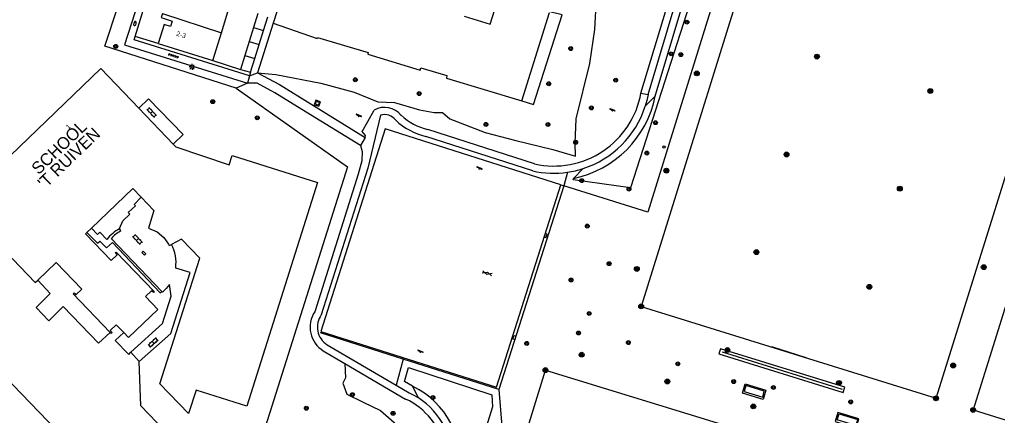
# Model space of a CAD drawing. Extents: x 137999 to 141000, y 397500 to 400501.
# Drawn here: x 138827.8 to 139030.1, y 399634 to 399716 of the extents above; entities that cross this region are included whole.
import ezdxf

# ---------------------------------------------------------------- set-up
doc = ezdxf.new("R2010")
doc.units = 0
for name, color, linetype in [('bs-afsc-ballenvanger', 7, 'Continuous'), ('bs-afsc-belijning', 7, 'Continuous'), ('bs-afsc-doel', 7, 'Continuous'), ('bs-symb-cornervlag', 7, 'Continuous'), ('bs-symb-sproeier', 7, 'Continuous'), ('gg-afsc-erfafscheiding', 7, 'Continuous'), ('gg-afsc-hekwerk', 7, 'Continuous'), ('gg-afsc-muur', 7, 'Continuous'), ('gg-anno-huisnummerreeks BGT', 7, 'Continuous'), ('gg-bbg-bijgebouw', 7, 'Continuous'), ('gg-bbg-gedigitaliseerde bebouwing', 7, 'Continuous'), ('gg-bbg-hoofdgebouw', 7, 'Continuous'), ('gg-bbg-overig bouwwerk', 7, 'Continuous'), ('gg-bbg-tussenscheiding', 7, 'Continuous'), ('gg-knt-onverhard', 7, 'Continuous'), ('gg-knt-verharding', 7, 'Continuous'), ('gt-anno-naam bijzondere bebouwing', 7, 'Continuous'), ('gt-grn-groengrens', 7, 'Continuous'), ('gt-grn-weggrens', 7, 'Continuous'), ('gt-symb-afsluitpaal', 7, 'Continuous'), ('gt-symb-boom', 7, 'Continuous'), ('gt-symb-brandkraan', 7, 'Continuous'), ('gt-symb-gesloten verharding', 7, 'Continuous'), ('gt-symb-klinker verharding', 7, 'Continuous'), ('gt-symb-kolk', 7, 'Continuous'), ('gt-symb-kolk center center', 7, 'Continuous'), ('gt-symb-lichtmast', 7, 'Continuous'), ('gt-symb-rioolschacht', 7, 'Continuous'), ('gt-symb-speelvoorziening', 7, 'Continuous'), ('gt-symb-tegel verharding', 7, 'Continuous')]:
    doc.layers.add(name, color=color, linetype=linetype)

# ---------------------------------------------------------------- blocks, each defined once
blk = doc.blocks.new('gt0-BOOM')
at = {"layer": 'gt-symb-boom'}
for radius in [0.4, 0.2]:
    blk.add_circle((0, 0), radius, dxfattribs=at)
blk = doc.blocks.new('gt0-APAAL')
at = {"layer": 'gt-symb-afsluitpaal'}
blk.add_circle((0, 0), 0.25, dxfattribs=at)
blk = doc.blocks.new('bs0-SPROEIER')
at = {"layer": 'bs-symb-sproeier'}
for p, q in [((-0.34, 0.2), (0.2, -0.34)), ((-0.21, 0.35), (0.34, -0.2)), ((0.03, 0.4), (0.4, 0.03)), ((-0.4, -0.03), (-0.03, -0.4))]:
    blk.add_line(p, q, dxfattribs=at)
blk.add_circle((0, 0), 0.5, dxfattribs=at)
blk = doc.blocks.new('gt0-SV')
at = {"layer": 'gt-symb-speelvoorziening'}
for p, q in [((-0.48, 0.26), (-0.08, 0.1)), ((0.54, -0.08), (-0.45, 0.32)), ((0.13, 0.01), (0.51, -0.14))]:
    blk.add_line(p, q, dxfattribs=at)
for centre, radius, start, end in [((-0.47, 0.29), 0.0369, 63.6251, 252.6602), ((0, -0.01), 0.128, 127.6866, 8.5986), ((0.53, -0.11), 0.0363, 243.5085, 72.5436)]:
    blk.add_arc(centre, radius, start, end, dxfattribs=at)
blk = doc.blocks.new('bs0-CORNVLG')
at = {"layer": 'bs-symb-cornervlag'}
for p, q in [((-0.34, 0.2), (0.2, -0.34)), ((-0.21, 0.35), (0.34, -0.2)), ((0.03, 0.4), (0.4, 0.03)), ((-0.4, -0.03), (-0.03, -0.4))]:
    blk.add_line(p, q, dxfattribs=at)
blk.add_circle((0, 0), 0.5, dxfattribs=at)
blk = doc.blocks.new('gt0-KOLKCC')
at = {"layer": 'gt-symb-kolk center center'}
blk.add_lwpolyline([(-0.38, 0.2), (0.37, 0.2), (0.37, -0.2), (-0.38, -0.2)], close=True, dxfattribs=at)
blk = doc.blocks.new('gt0-KOLK')
at = {"layer": 'gt-symb-kolk'}
blk.add_lwpolyline([(0, 0), (0.37, 0), (0.37, 0.4), (-0.38, 0.4), (-0.38, 0), (0, 0)], dxfattribs=at)
blk = doc.blocks.new('gt0-GESVH1')
at = {"layer": 'gt-symb-gesloten verharding'}
for p, q in [((-0.99, -0.26), (0.01, 0.24)), ((0.01, -0.26), (-0.99, 0.24)), ((0.01, 0.24), (1.01, -0.26)), ((1.01, 0.24), (0.01, -0.26))]:
    blk.add_line(p, q, dxfattribs=at)
blk = doc.blocks.new('gt0-RS')
at = {"layer": 'gt-symb-rioolschacht'}
blk.add_lwpolyline([(-0.5, -0.5), (0.5, -0.5), (0.5, 0.5), (-0.5, 0.5)], close=True, dxfattribs=at)
blk.add_circle((0, 0), 0.375, dxfattribs=at)
blk = doc.blocks.new('gt0-KL1')
at = {"layer": 'gt-symb-klinker verharding'}
for p, q in [((-1.15, 0.3), (1.15, 0.3)), ((-1, -0.3), (-1, 0.3)), ((-0.5, 0.3), (-0.5, 0.45)), ((0, -0.3), (0, 0.3)), ((0.5, 0.3), (0.5, 0.45)), ((1, -0.3), (1, 0.3)), ((-1.15, -0.3), (1.15, -0.3)), ((-0.5, -0.45), (-0.5, -0.3)), ((0.5, -0.45), (0.5, -0.3))]:
    blk.add_line(p, q, dxfattribs=at)
blk = doc.blocks.new('gt0-TEG1')
at = {"layer": 'gt-symb-tegel verharding'}
for p, q in [((-1.13, 0), (1.12, 0)), ((-0.9, -0.25), (-0.9, 0.25)), ((-0.45, -0.25), (-0.45, 0.25)), ((0, -0.25), (0, 0.25)), ((0.45, -0.25), (0.45, 0.25)), ((0.9, -0.25), (0.9, 0.25))]:
    blk.add_line(p, q, dxfattribs=at)
blk = doc.blocks.new('gt0-BR')
at = {"layer": 'gt-symb-brandkraan'}
for centre, radius, start, end in [((-0.24, 0), 0.206, 107.5669, 252.4331), ((0.6, -2.66), 3, 106.892, 107.5669), ((0, -0.69), 0.938, 73.108, 106.892), ((-0.6, -2.66), 3, 72.4331, 73.108), ((0.24, 0), 0.206, 287.567, 72.4331), ((0.6, 2.66), 3, 252.4331, 253.108), ((0, 0.69), 0.938, 253.108, 286.8921), ((-0.6, 2.66), 3, 286.8921, 287.567)]:
    blk.add_arc(centre, radius, start, end, dxfattribs=at)
blk = doc.blocks.new('gt0-LMAST')
at = {"layer": 'gt-symb-lichtmast'}
for p, q in [((-0.18, 0.17), (-0.45, 0.44)), ((0, 0.25), (0, 0.62)), ((0.17, 0.17), (0.44, 0.44)), ((-0.25, 0), (-0.63, 0)), ((-0.18, -0.18), (-0.45, -0.45)), ((0, -0.25), (0, -0.63)), ((0.44, -0.45), (0.17, -0.18)), ((0.25, 0), (0.62, 0))]:
    blk.add_line(p, q, dxfattribs=at)
blk.add_circle((0, 0), 0.25, dxfattribs=at)

msp = doc.modelspace()

# ---------------------------------------------------------------- linework, layer by layer
at = {"layer": 'bs-afsc-ballenvanger'}
msp.add_line((138973.11, 399647.19), (138997.96, 399639.46), dxfattribs=at)
at = {"layer": 'bs-afsc-belijning'}
for points in [[(139046.54, 399731.03), (138985.49, 399750.08), (138956.35, 399656.59), (139017.36, 399637.57), (139046.54, 399731.03)], [(139025.03, 399635.17), (139086.14, 399616.08), (139115.23, 399709.59), (139054.22, 399728.66), (139025.03, 399635.17)], [(138917.61, 399581.89), (138936.55, 399643.39), (139037.05, 399612.59), (139018.13, 399551.18), (138917.61, 399581.89)]]:
    msp.add_lwpolyline(points, dxfattribs=at)
at = {"layer": 'bs-afsc-doel'}
msp.add_line((138983.33, 399648.27), (138990.44, 399646.04), dxfattribs=at)
at = {"layer": 'gg-afsc-erfafscheiding'}
for p, q in [((138883.34, 399724.93), (138880.25, 399715.2)), ((138856.45, 399710.99), (138851.66, 399712.47))]:
    msp.add_line(p, q, dxfattribs=at)
for points in [[(138931.68, 399699.11), (138934.07, 399698.39), (138940.02, 399716.91), (138937.43, 399717.52)], [(138880.25, 399715.2), (138889.32, 399712.01), (138889.41, 399712.25), (138899.85, 399709.13), (138899.81, 399708.78), (138910.65, 399705.49), (138910.76, 399705.97), (138916.12, 399704.34), (138916.06, 399703.82), (138931.68, 399699.11)]]:
    msp.add_lwpolyline(points, dxfattribs=at)
at = {"layer": 'gg-afsc-hekwerk'}
for p, q in [((138874.89, 399702.78), (138872.57, 399701.76)), ((138939.74, 399681.73), (138903.4, 399693.35)), ((138940.34, 399681.54), (138926.93, 399639.41)), ((138939.74, 399681.73), (138940.34, 399681.54)), ((138907.15, 399645.7), (138890, 399651.15)), ((138926.91, 399639.41), (138907.15, 399645.7)), ((138926.93, 399639.41), (138926.91, 399639.41))]:
    msp.add_line(p, q, dxfattribs=at)
for points in [[(138993.13, 399856.01), (138969.4, 399779.33), (138981.14, 399751.45), (138957.73, 399676.12), (138940.34, 399681.54)], [(138872.57, 399701.76), (138845.39, 399710.41), (138848.06, 399718.56), (138827.2, 399725.05), (138822.85, 399726.33)], [(138872.57, 399701.76), (138895.63, 399685.45), (138878.25, 399630.53), (138872.09, 399624.55), (138867.71, 399620.48)], [(138926.93, 399639.41), (138927.54, 399631.83), (138911.34, 399580.11), (138911.98, 399577.67), (139017.79, 399545.16), (139022.47, 399547.25), (139044.14, 399618.18)]]:
    msp.add_lwpolyline(points, dxfattribs=at)
at = {"layer": 'gg-afsc-muur'}
for p, q in [((138867.71, 399707.45), (138873.48, 399705.64)), ((138848.7, 399672.21), (138848.43, 399672.68)), ((138857.16, 399659.69), (138846.74, 399670.67))]:
    msp.add_line(p, q, dxfattribs=at)
for points in [[(138842.61, 399672.76), (138843.87, 399671.45), (138844.38, 399671.93), (138845.83, 399670.43)], [(138841.67, 399671.85), (138843.86, 399669.65), (138844.33, 399670.1), (138845.74, 399668.68), (138846.98, 399669.8), (138856.85, 399659.43), (138857.16, 399659.69)]]:
    msp.add_lwpolyline(points, dxfattribs=at)
for centre, radius, start, end in [((138852.56, 399665.27), 8.48, 119.1485, 142.4782), ((138852.16, 399665.8), 7.28, 118.3676, 138.0837)]:
    msp.add_arc(centre, radius, start, end, dxfattribs=at)
at = {"layer": 'gg-bbg-bijgebouw'}
for p, q in [((138877.06, 399717.17), (138876.17, 399714.3)), ((138878.23, 399713.66), (138879.12, 399716.53)), ((138876.17, 399714.3), (138875.28, 399711.43)), ((138877.34, 399710.79), (138878.23, 399713.66)), ((138875.28, 399711.43), (138874.38, 399708.54)), ((138876.44, 399707.91), (138877.34, 399710.79)), ((138874.38, 399708.54), (138873.48, 399705.64)), ((138875.54, 399705.03), (138876.44, 399707.91)), ((138873.48, 399705.64), (138875.54, 399705.03))]:
    msp.add_line(p, q, dxfattribs=at)
at = {"layer": 'gg-bbg-gedigitaliseerde bebouwing'}
msp.add_lwpolyline([(138919.71, 399716.68), (138925.1, 399714.99), (138926.9, 399720.72)], dxfattribs=at)
at = {"layer": 'gg-bbg-hoofdgebouw'}
for p, q in [((138869.5, 399713.22), (138871.29, 399718.96)), ((138867.71, 399707.45), (138869.5, 399713.22)), ((138856.45, 399710.99), (138867.71, 399707.45)), ((138859.56, 399690.18), (138852.4, 399697.62)), ((138860.1, 399689.61), (138859.56, 399690.18)), ((138842.61, 399672.76), (138851.16, 399680.99)), ((138851.16, 399680.99), (138852.92, 399679.17)), ((138841.67, 399671.85), (138842.61, 399672.76))]:
    msp.add_line(p, q, dxfattribs=at)
for points in [[(138857.33, 399717.17), (138857.08, 399716.35), (138859.36, 399715.64), (138859, 399714.48), (138857.67, 399714.9), (138856.45, 399710.99)], [(138852.4, 399697.62), (138844.54, 399705.79), (138825.81, 399687.77), (138815.45, 399699.38), (138817.9, 399701.74), (138806.48, 399713.58), (138803.62, 399710.8), (138802.58, 399711.88), (138796.51, 399706.03), (138797.55, 399704.94), (138794.67, 399702.17), (138806.08, 399690.3), (138808.96, 399693.08), (138819.76, 399681.86), (138815.44, 399677.7), (138831, 399661.54), (138831.5, 399662.02)], [(138860.1, 399689.61), (138871.11, 399685.91), (138871.72, 399687.84), (138889.39, 399682.23), (138874.74, 399635.94), (138864.28, 399639.27), (138862.69, 399634.4), (138856.77, 399640.6), (138865.03, 399666.59), (138861.26, 399670.52), (138859.17, 399669.43)], [(138852.92, 399679.17), (138855.53, 399676.46), (138854.4, 399672.81), (138856.25, 399672.01), (138857.59, 399670.86), (138858.57, 399669.49), (138858.7, 399669.19), (138859.17, 399669.43)], [(138846.72, 399666.06), (138841.39, 399671.58), (138841.67, 399671.85)], [(138846.72, 399666.06), (138847.93, 399667.23), (138847.57, 399667.6), (138847.77, 399667.8), (138855.61, 399659.67), (138855.43, 399659.47), (138855.08, 399659.83), (138853.83, 399658.64), (138856.39, 399655.98), (138850.31, 399650.14), (138849.32, 399651.17)], [(138831.5, 399662.02), (138835.32, 399665.7), (138840.64, 399660.18)], [(138846.49, 399651.21), (138838.83, 399659.17), (138839.04, 399659.37), (138839.4, 399659), (138840.64, 399660.18)], [(138849.32, 399651.17), (138847.76, 399652.77), (138846.53, 399651.59), (138846.89, 399651.21), (138846.68, 399651.01), (138846.49, 399651.21)]]:
    msp.add_lwpolyline(points, dxfattribs=at)
at = {"layer": 'gg-bbg-overig bouwwerk'}
for points in [[(138978.02, 399640.23), (138977.68, 399638.98), (138981.5, 399637.82), (138981.83, 399639.08), (138978.02, 399640.23)], [(139001.15, 399633.2), (139000.72, 399631.96), (138996.89, 399633.12), (138997.31, 399634.36), (139001.15, 399633.2)]]:
    msp.add_lwpolyline(points, dxfattribs=at)
at = {"layer": 'gg-bbg-tussenscheiding'}
for p, q in [((138857.33, 399717.17), (138869.5, 399713.22)), ((138876.17, 399714.3), (138878.23, 399713.66)), ((138875.28, 399711.43), (138877.34, 399710.79)), ((138874.38, 399708.54), (138876.44, 399707.91))]:
    msp.add_line(p, q, dxfattribs=at)
at = {"layer": 'gg-knt-onverhard'}
for p, q in [((138957.8, 399700.44), (138967.71, 399733.52)), ((138956.32, 399700.71), (138965.08, 399729.97)), ((138934.31, 399686.07), (138912.21, 399693.2)), ((138933.92, 399684.62), (138911.8, 399691.75)), ((138897.83, 399683.98), (138888.81, 399655.49)), ((138891.38, 399648.67), (138905.65, 399640.31)), ((138890.6, 399647.39), (138895.03, 399644.8)), ((138895.03, 399644.8), (138907.63, 399637.41))]:
    msp.add_line(p, q, dxfattribs=at)
for points in [[(138957.8, 399700.44), (138957.53, 399699.22), (138957.19, 399698.01)], [(138899.28, 399691.53), (138899.35, 399691.95), (138898.65, 399692.78), (138899.79, 399694.87), (138901.13, 399697.2)], [(138902.42, 399696.14), (138899.79, 399685.21), (138890.17, 399654.82)], [(138898.26, 399689.87), (138898.65, 399688.67), (138898.55, 399686.73), (138897.83, 399683.98)], [(138905.65, 399640.31), (138908.33, 399638.74), (138909.33, 399638.23), (138910.29, 399637.64)]]:
    msp.add_lwpolyline(points, dxfattribs=at)
for centre, radius, start, end in [((138938.26, 399704), 18.36, 257.5855, 349.6781), ((138903.29, 399693.47), 4.31, 38.0221, 120.148), ((138938.25, 399704.01), 19.86, 287.8914, 342.4291), ((138903.29, 399693.47), 2.81, 35.8002, 108.1602), ((138915.12, 399705.36), 14, 226.9867, 256.2869), ((138915.12, 399705.35), 12.49, 227.5531, 256.5466), ((138938.25, 399704), 19.85, 257.374, 278.3227), ((138938.26, 399703.97), 19.83, 278.3027, 287.8912), ((138893.64, 399652.31), 5.78, 146.6306, 238.2666), ((138893.64, 399652.31), 4.28, 144.0584, 238.2641), ((138901.6, 399624.36), 14.38, 317.6987, 65.2012), ((138901.6, 399624.36), 15.88, 358.3859, 56.7978)]:
    msp.add_arc(centre, radius, start, end, dxfattribs=at)
at = {"layer": 'gg-knt-verharding'}
for p, q in [((138851.66, 399712.47), (138854.46, 399721.45)), ((138880.25, 399715.2), (138876.98, 399704.93)), ((138875.54, 399705.03), (138875.3, 399704.31)), ((138898.26, 399689.87), (138887.02, 399696.82)), ((138888.19, 399698.36), (138899.28, 399691.53)), ((138899.28, 399691.53), (138898.26, 399689.87)), ((138850.79, 399647.09), (138852.53, 399645.18))]:
    msp.add_line(p, q, dxfattribs=at)
for points in [[(138853.05, 399721.88), (138849.48, 399710.73), (138874.89, 399702.78)], [(138875.3, 399704.31), (138851.44, 399711.78), (138851.66, 399712.47)], [(138876.98, 399704.93), (138881.51, 399702.52), (138888.19, 399698.36)], [(138887.02, 399696.82), (138880.54, 399700.79), (138876.91, 399702.78), (138874.89, 399702.78)], [(138859.56, 399690.18), (138861.6, 399692.19), (138854.46, 399699.56), (138852.4, 399697.62)], [(138771.93, 399696.82), (138833.57, 399632.82), (138856.2, 399609.5)], [(138903.4, 399693.35), (138890.08, 399651.4), (138926.45, 399639.85), (138939.74, 399681.73)], [(138848.43, 399672.68), (138849.12, 399674.31), (138850.55, 399675.66), (138850.25, 399676), (138851.74, 399677.41), (138851.46, 399677.71), (138852.92, 399679.17)], [(138852.53, 399645.18), (138859.03, 399651.01), (138863.05, 399663.59), (138860.06, 399664.53)], [(138831.5, 399662.02), (138834.12, 399659.28), (138831.2, 399656.38), (138833.83, 399653.58), (138836.77, 399656.54), (138844.08, 399648.97), (138846.49, 399651.21)], [(138850.79, 399647.09), (138857.34, 399653.03), (138859.15, 399658.73), (138858.75, 399661.12), (138858.08, 399660.28), (138857.34, 399659.51), (138857.16, 399659.69)], [(138849.32, 399651.17), (138847.55, 399649.52), (138850.33, 399646.67), (138850.79, 399647.09)], [(138998.18, 399638.76), (138998.5, 399639.85), (138972.79, 399647.84), (138972.46, 399646.78), (138998.18, 399638.76)], [(138867.71, 399620.48), (138852.85, 399636), (138852.53, 399645.18)], [(138982.18, 399639.23), (138981.61, 399637.3), (138977.3, 399638.61), (138977.87, 399640.54), (138982.18, 399639.23)], [(138996.5, 399632.74), (139000.82, 399631.45), (139001.4, 399633.35), (138997.08, 399634.63), (138996.5, 399632.74)]]:
    msp.add_lwpolyline(points, dxfattribs=at)
msp.add_arc((138851.99, 399665.59), 8.14, 352.5321, 28.1331, dxfattribs=at)
at = {"layer": 'gt-grn-groengrens'}
for p, q in [((138931.68, 399699.11), (138937.41, 399717.43)), ((138959.25, 399700.08), (138957.19, 399698.01)), ((138944.36, 399685.1), (138942.34, 399683.07)), ((138941.13, 399684.35), (138940.34, 399681.54)), ((138907.15, 399645.7), (138905.65, 399640.31)), ((138910.29, 399637.64), (138909.03, 399640.07))]:
    msp.add_line(p, q, dxfattribs=at)
for points in [[(138974.77, 399758.05), (138976.71, 399754.16), (138970.86, 399733.07), (138954.17, 399681.14), (138942.26, 399682.78), (138942.34, 399683.07)], [(138959.25, 399700.08), (138969.13, 399733.05), (138971.61, 399742.28), (138972.44, 399747.7), (138973.08, 399748.54), (138973.99, 399750.58), (138974.28, 399752.92), (138974.88, 399755), (138974.77, 399757.63), (138974.77, 399758.05)], [(138876.98, 399704.93), (138880.76, 399704.6), (138890.08, 399702.77), (138896.98, 399700.94), (138901.89, 399698.9), (138905.3, 399698.77), (138910.5, 399697.27), (138913.54, 399696.69), (138915.24, 399696.69), (138916.74, 399695.4), (138924.08, 399692.58), (138930.4, 399690.92), (138938.06, 399689.05), (138942.76, 399687.71), (138942.73, 399690.39), (138942.92, 399695.42), (138945.71, 399706.87), (138946.74, 399713.86), (138947.11, 399720.29)], [(138895.03, 399644.8), (138895.18, 399641.82), (138894.66, 399640.71), (138895.48, 399638.43), (138898.85, 399636.76), (138902.42, 399635.03), (138905.75, 399632.16), (138908.05, 399629.4), (138908.74, 399627.91), (138909.43, 399624.92), (138909.66, 399620.89), (138909.89, 399617.33), (138909.66, 399615.03), (138908.97, 399612.16), (138909.12, 399609.66)], [(138909.03, 399640.07), (138907.4, 399641.02), (138908.22, 399643.93), (138925.46, 399638.32), (138925.59, 399635.84), (138919.7, 399616.77), (138919.15, 399620.33), (138918.74, 399621.48)]]:
    msp.add_lwpolyline(points, dxfattribs=at)
for centre, radius, start, end in [((138938.04, 399704.26), 21.62, 281.4572, 348.867), ((138901.6, 399624.36), 17.38, 350.4779, 64.7001)]:
    msp.add_arc(centre, radius, start, end, dxfattribs=at)
at = {"layer": 'gt-grn-weggrens'}
for p, q in [((138875.3, 399704.31), (138876.98, 399704.93)), ((138875.3, 399704.31), (138874.89, 399702.78)), ((138956.32, 399700.71), (138957.8, 399700.44))]:
    msp.add_line(p, q, dxfattribs=at)

# ---------------------------------------------------------------- block references
at = {"layer": 'bs-symb-cornervlag'}
for p in [(138956.35, 399656.59), (138936.55, 399643.39), (139017.36, 399637.57), (139025.03, 399635.17)]:
    msp.add_blockref('bs0-CORNVLG', p, dxfattribs=at)
at = {"layer": 'bs-symb-sproeier'}
for p in [(138992.72, 399708.28), (138967.87, 399704.81), (139016.18, 399701.16), (138986.44, 399688.03), (138961.58, 399684.68), (139009.88, 399680.95), (138980.2, 399667.81), (138955.46, 399664.34), (139027.23, 399664.71), (139003.56, 399660.65), (138974.2, 399647.56), (138944.05, 399646.59), (139020.9, 399644.35), (138961.78, 399641.06), (138997.28, 399640.76), (138979.56, 399635.9)]:
    msp.add_blockref('bs0-SPROEIER', p, dxfattribs=at)
at = {"layer": 'gt-symb-afsluitpaal'}
msp.add_blockref('gt0-APAAL', (138961.1, 399689.57), dxfattribs=at)
at = {"layer": 'gt-symb-boom'}
for p in [(138965.82, 399715.41), (138847.66, 399710.4), (138941.78, 399709.95), (138962.57, 399708.85), (138964.56, 399708.68), (138897.21, 399703.49), (138937.24, 399702.66), (138951.09, 399703.4), (138910.43, 399700.63), (138867.72, 399698.96), (138946.06, 399697.67), (138876.93, 399695.61), (138924.24, 399694.25), (138937.07, 399694.23), (138959.32, 399694.6), (138942.8, 399690.54), (138957.53, 399688.32), (138944.07, 399682.62), (138953.82, 399680.86), (138945.21, 399673.21), (138949.72, 399665.43), (138941.85, 399662.05), (138945.59, 399655.12), (138943.39, 399651.09), (138932.68, 399648.93), (138953.71, 399649.11), (138963.95, 399644.7), (138975.5, 399641.04), (138983.72, 399639.8), (138896.62, 399638.34), (138913.28, 399637.72), (138887.08, 399635.52), (138999.71, 399636.83), (138905.03, 399634.46)]:
    msp.add_blockref('gt0-BOOM', p, dxfattribs=at)
at = {"layer": 'gt-symb-brandkraan', "rotation": 72.23567662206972}
msp.add_blockref('gt0-BR', (138851.62, 399715.12), dxfattribs=at)
at = {"layer": 'gt-symb-gesloten verharding', "rotation": 162.48880443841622}
msp.add_blockref('gt0-GESVH1', (138924.5, 399663.43), dxfattribs=at)
at = {"layer": 'gt-symb-klinker verharding'}
for p, rotation in [((138855.07, 399696.71), -46.05341047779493), ((138852.16, 399670.46), -46.29643000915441), ((138855.38, 399649.13), 42.204337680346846)]:
    msp.add_blockref('gt0-KL1', p, dxfattribs=dict(at, rotation=rotation))
at = {"layer": 'gt-symb-kolk'}
for p, rotation in [((138936.79, 399671.2), 73.68480675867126), ((138853.6, 399667.76), 133.29864539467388)]:
    msp.add_blockref('gt0-KOLK', p, dxfattribs=dict(at, rotation=rotation))
at = {"layer": 'gt-symb-kolk center center', "rotation": 73.68480675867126}
msp.add_blockref('gt0-KOLKCC', (138930.11, 399650.15), dxfattribs=at)
at = {"layer": 'gt-symb-lichtmast'}
msp.add_blockref('gt0-LMAST', (138863.46, 399706.16), dxfattribs=at)
at = {"layer": 'gt-symb-rioolschacht', "rotation": -109.03307980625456}
msp.add_blockref('gt0-RS', (138889.35, 399698.63), dxfattribs=at)
at = {"layer": 'gt-symb-speelvoorziening'}
for p in [(138950.38, 399697.18), (138897.9, 399696.03), (138922.89, 399685.16), (138910.66, 399647.23)]:
    msp.add_blockref('gt0-SV', p, dxfattribs=at)
at = {"layer": 'gt-symb-tegel verharding', "rotation": -17.764323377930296}
msp.add_blockref('gt0-TEG1', (138859.6, 399708.48), dxfattribs=at)

# ---------------------------------------------------------------- texts
at = {"layer": 'gg-anno-huisnummerreeks BGT'}
for s, rotation, p in [('2-3', 342.7, (138860.09, 399712.63)), ('1', 43.9, (138837.9, 399693.15))]:
    msp.add_text(s, height=1, rotation=rotation, dxfattribs=at).set_placement(p)
at = {"layer": 'gt-anno-naam bijzondere bebouwing'}
for s, rotation, p in [('SCHOOL', 43.8656, (138831.69, 399683.72)), ("'T RUIVEN", 43.9466, (138832.97, 399680.74))]:
    msp.add_text(s, height=2.5, rotation=rotation, dxfattribs=at).set_placement(p)

doc.saveas('drawing.dxf')
